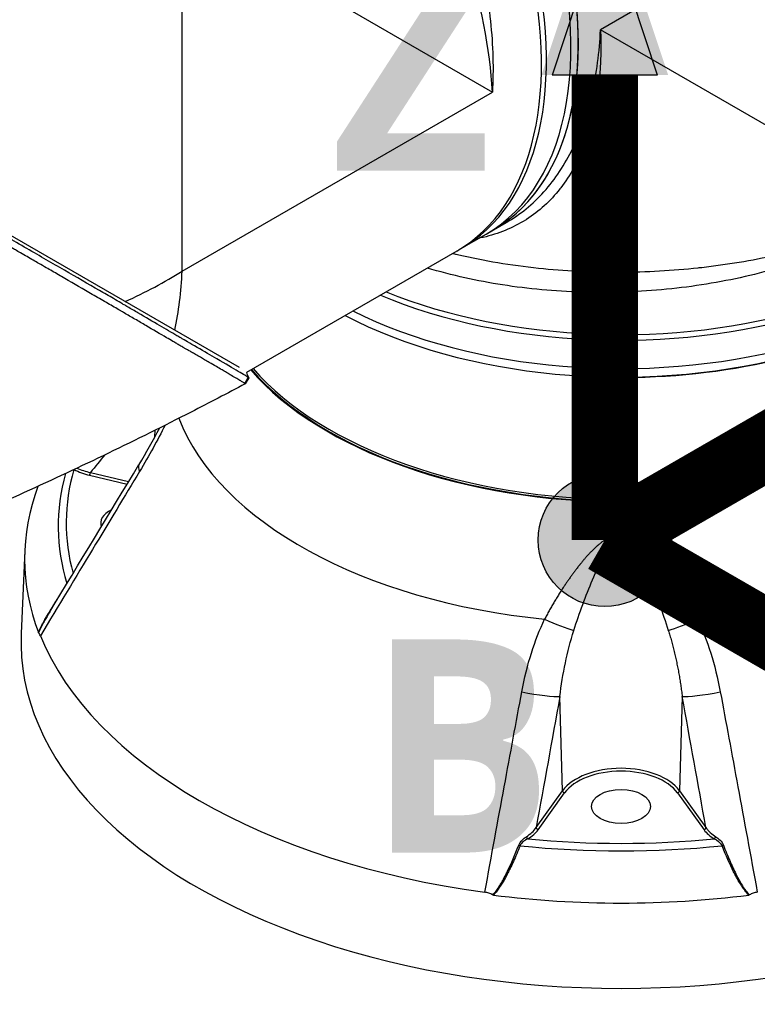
# Model space of a CAD drawing. Header units: millimetres. Extents: x 0 to 4378, y 0 to 2376.
# Tile 288 of 340: x 2622 to 2728, y 1032 to 1174. Entities that reach past the tile are written whole.
import ezdxf

# ---------------------------------------------------------------- set-up
doc = ezdxf.new("R2010")
doc.units = ezdxf.units.MM
doc.header["$LTSCALE"] = 0.2
for name, color, linetype in [('01_Object Line', 4, 'Continuous'), ('07_Special Line2', 76, 'Continuous'), ('12_Before Rev.Num.', 5, 'Continuous')]:
    doc.layers.add(name, color=color, linetype=linetype)
doc.layers.add('14_Mark', color=7, linetype='Continuous', true_color=0xe03c31)
doc.styles.add('Rainbow-5.0 Style', font='malgunsl.ttf')

# ---------------------------------------------------------------- blocks, each defined once
blk = doc.blocks.new('A$C990c551b_1')
for p, q in [((41.71930008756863, 163.9650476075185), (-2.96984848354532, 138.1637556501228)), ((-63.21534623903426, 103.3810013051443), (-63.21534623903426, 154.9835852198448)), ((-63.21534624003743, 154.9835852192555), (-18.52619766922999, 129.1822932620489)), ((41.71930008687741, 112.3624636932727), (-2.969848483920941, 138.1637556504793)), ((-18.44102196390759, 132.7609012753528), (-18.43939437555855, 132.7619457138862)), ((-63.21534624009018, 103.3810013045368), (-18.52619766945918, 129.1822932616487)), ((-54.97415183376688, 89.48891395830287), (-105.0845371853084, 118.4201584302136)), ((-19.43178926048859, 108.7054162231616), (-18.37112908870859, 109.3177886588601)), ((-18.37112908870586, 109.3177886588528), (-16.52838414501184, 110.3816979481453)), ((-16.52831330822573, 110.3817388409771), (-16.52827844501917, 110.3817589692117)), ((-22.96732316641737, 106.6641747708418), (-19.43178926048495, 108.705416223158)), ((-23.6744299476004, 106.2559264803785), (-53.96338335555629, 88.76859107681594)), ((-63.26779818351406, 102.3707042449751), (-63.26776356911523, 102.3707251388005)), ((-63.56294873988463, 99.13495089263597), (-63.56296629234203, 99.1372829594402)), ((-54.19691846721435, 87.18780060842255), (-53.6970342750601, 88.05362541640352)), ((-53.62372925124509, 88.0030768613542), (-54.12358011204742, 87.13730978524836)), ((1.970671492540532, 88.06281942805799), (1.967472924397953, 88.1157018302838)), ((-67.13684783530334, 79.47637642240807), (-67.12533398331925, 80.43056461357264)), ((-67.1505025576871, 78.34476774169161), (-67.15049614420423, 78.3452992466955)), ((-76.54101841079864, 73.94534375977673), (-71.14948475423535, 72.65597837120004)), ((-76.42625234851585, 74.34384642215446), (-70.92339744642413, 73.02883422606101)), ((1.448913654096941, 71.03763382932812), (1.452619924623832, 70.97635751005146)), ((0.45510363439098, 70.13576203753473), (0.4502388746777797, 70.21619183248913)), ((-85.890808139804, 63.12358029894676), (-86.40380491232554, 51.13265336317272)), ((-4.795848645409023, 57.21489369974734), (-4.796001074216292, 57.21252053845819)), ((-8.414395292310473, 28.47368417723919), (-8.814036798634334, 42.0570765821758)), ((8.814036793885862, 42.0570765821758), (8.414395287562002, 28.47368417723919)), ((-12.22551783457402, 23.16072304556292), (-8.414418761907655, 28.4744818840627)), ((8.414418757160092, 28.4744818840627), (12.22551782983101, 23.16072304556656)), ((-11.94844910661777, 22.8559258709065), (-8.1373026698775, 28.16808032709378)), ((8.137302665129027, 28.16808032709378), (11.94844910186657, 22.85592587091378)), ((-12.62222226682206, 22.12920627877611), (-12.62221488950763, 22.12920228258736))]:
    blk.add_line(p, q)
for centre, major_axis, ratio, start_param, end_param in [((-47.87112908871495, 160.4132874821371), (29.50000000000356, -51.09549882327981), 0.5773502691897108, 0, 2.500920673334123), ((-48.93178926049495, 159.8009150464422), (29.50000000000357, -51.09549882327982), 0.5773502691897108, 0, 2.437853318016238), ((-48.93178926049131, 159.800915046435), (29.50000000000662, -51.09549882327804), 0.5773502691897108, 0, 2.43785331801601), ((-47.87112908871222, 160.4132874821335), (29.50000000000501, -51.095498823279), 0.5773502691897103, 2.158933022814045e-13, 2.347719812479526), ((-52.46732316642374, 157.7596735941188), (29.50000000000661, -51.09549882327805), 0.5773502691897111, 6.271200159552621, 8.537461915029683), ((-53.17442994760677, 157.3514253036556), (29.50000000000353, -51.09549882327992), 0.5773502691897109, 0, 2.223797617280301), ((-12.46305473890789, 132.8499600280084), (-4.709524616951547, 8.157135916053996), 0.5773502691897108, 1.241654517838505, 1.242259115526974), ((-4.45788342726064, 132.8640177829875), (-1.050000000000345, 1.818653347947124), 0.5773502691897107, 4.178648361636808, 4.182618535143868), ((-4.45788342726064, 132.8640177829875), (1.050000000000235, -1.818653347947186), 0.577350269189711, 0.3608548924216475, 0.365748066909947), ((-20.5485560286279, 132.5894121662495), (1.755554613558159, -3.040709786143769), 0.5773502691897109, 0.1875274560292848, 0.187579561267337), ((-2.387423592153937e-09, 127.4676504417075), (59, 4.129509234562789e-14), 0.5773502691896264, 4.084224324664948, 6.295170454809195), ((-2.390152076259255e-09, 128.284147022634), (59.00000000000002, 4.421463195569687e-14), 0.5773502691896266, 4.101409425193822, 6.283185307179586), ((-2.374690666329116e-09, 151.962547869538), (45.52041990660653, 5.308253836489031e-14), 0.5773502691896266, 4.624837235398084, 4.624880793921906), ((-2.384695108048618e-09, 122.1604226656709), (59.09165072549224, 1.249000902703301e-15), 0.5773502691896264, 4.745744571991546, 6.338887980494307), ((-2.387423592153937e-09, 122.1604226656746), (59, 6.632194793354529e-14), 0.5773502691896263, 3.973424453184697, 6.283185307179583), ((-2.387423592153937e-09, 123.3851675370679), (59, 6.632194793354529e-14), 0.5773502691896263, 3.998893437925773, 6.283185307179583), ((-2.387423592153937e-09, 123.3851675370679), (59, 3.316097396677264e-14), 0.5773502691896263, 3.998893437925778, 6.283185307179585), ((-104.9346463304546, 127.467650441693), (58.9766781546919, 2.737738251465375), 0.6058813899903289, 5.288242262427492, 5.469669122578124), ((-104.9346463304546, 127.467650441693), (-27.11738820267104, 52.44417063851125), 0.6058813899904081, 3.77368197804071, 3.955108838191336), ((-2.384695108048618e-09, 106.2501111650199), (59.60191148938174, -3.903127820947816e-15), 0.5773502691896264, 4.737196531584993, 6.121673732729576), ((-2.384695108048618e-09, 104.6057461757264), (-59.70549839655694, -2.029626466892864e-15), 0.5773502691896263, 0.4657502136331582, 1.57841887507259), ((-2.384695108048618e-09, 104.6057461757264), (-59.56615699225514, -5.074066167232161e-16), 0.5773502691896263, 0.4649758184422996, 1.578355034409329), ((-2.384695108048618e-09, 104.7633464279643), (59.36627882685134, 3.547162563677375e-12), 0.5773502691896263, 3.608875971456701, 4.719947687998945), ((-2.383785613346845e-09, 90.34651612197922), (65.25560367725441, -6.95693502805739e-13), 0.57735026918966, 4.881854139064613, 6.11372014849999), ((-2.384695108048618e-09, 90.34651612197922), (-65.25560367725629, 4.621303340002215e-14), 0.5773502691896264, 0.2191240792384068, 1.401331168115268), ((-65.14702211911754, 72.91231069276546), (-4.274898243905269, 2.593309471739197), 0.3496061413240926, 0.0005120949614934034, 0.4861797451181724), ((-65.14702211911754, 72.91231069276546), (-4.274898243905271, 2.593309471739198), 0.3496061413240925, 6.696974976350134e-06, 0.0005120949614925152), ((-2.403794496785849e-09, 66.609409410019), (-81.07590775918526, 3.747002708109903e-15), 0.5773502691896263, 6.120234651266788, 6.460297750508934), ((-2.387423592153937e-09, 67.04690345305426), (-79.92684109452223, 1.249000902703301e-15), 0.5773502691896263, 6.115065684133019, 6.440823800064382), ((-57.50403613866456, 89.22284769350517), (23.24753579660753, 12.47741493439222), 0.4066503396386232, 3.392816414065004, 3.570126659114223), ((-57.83657003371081, 89.28530528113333), (22.67497017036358, 12.33938825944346), 0.3942743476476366, 3.416169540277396, 3.571085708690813), ((-76.54101841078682, 74.19029273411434), (0.06977634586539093, 0.2917726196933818), 0.3124597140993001, 3.794856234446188, 5.33947153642), ((-2.383785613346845e-09, 61.89871787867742), (-85.91700522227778, 1.723621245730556e-13), 0.5773502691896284, 6.070863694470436, 6.498971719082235), ((1.249103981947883, 71.0378800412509), (0.1999110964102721, -0.005962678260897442), 0.5478887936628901, 0.05214096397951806, 1.608111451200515), ((2.902592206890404, 49.59949752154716), (0.04934282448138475, 40.04344659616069), 0.04359882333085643, 0.9817090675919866, 1.007712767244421), ((0.4502388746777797, 70.3794911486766), (0.000872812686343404, -0.1999980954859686), 0.006171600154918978, 4.131802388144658, 5.667692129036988), ((-70.71067812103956, 67.04690345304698), (-4.250000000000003, 1.561251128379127e-16), 0.5773502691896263, 5.396604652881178, 6.496745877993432), ((-10.28190004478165, 53.55830315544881), (-4.563237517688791, 2.043737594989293), 0.1232512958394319, 1.466897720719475, 2.490387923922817), ((10.28190004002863, 53.55830315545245), (-4.563237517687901, -2.043737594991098), 0.1232512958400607, 0.6512047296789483, 1.674694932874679), ((-2.384695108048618e-09, 49.90047525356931), (-86.43015846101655, 3.122502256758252e-16), 0.5773502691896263, 6.258490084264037, 9.449473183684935), ((-2.383785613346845e-09, 62.14187100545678), (-85.90660579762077, 2.622901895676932e-14), 0.5773502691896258, 0.230466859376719, 1.340329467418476), ((-13.43185209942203, 43.0545433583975), (4.920273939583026, -0.8893331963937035), 0.0973810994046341, 4.552964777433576, 5.947909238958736), ((13.43185208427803, 43.05454335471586), (-4.920273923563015, -0.8893331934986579), 0.09738109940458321, 0.3352760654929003, 1.730220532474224), ((-2.384695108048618e-09, 53.98295815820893), (29.76099240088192, -1.249000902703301e-15), 0.5773502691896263, 4.384012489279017, 4.38401703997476), ((-2.384695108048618e-09, 53.98295815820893), (29.76099240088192, -6.869504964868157e-15), 0.5773502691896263, 5.040760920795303, 5.040765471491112), ((-2.373781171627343e-09, 26.46061136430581), (9.107650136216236, -2.498001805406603e-15), 0.5773502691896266, 0.3926990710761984, 2.748893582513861), ((-2.374690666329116e-09, 26.22207440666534), (-8.807752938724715, 6.245004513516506e-16), 0.5773502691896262, 3.534291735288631, 5.890486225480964), ((-8.1373026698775, 28.41302930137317), (0.2437559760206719, -0.1748800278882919), 0.7543444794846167, 3.660559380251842, 5.208447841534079), ((8.137302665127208, 28.41302930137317), (-0.2437559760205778, -0.1748800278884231), 0.7543444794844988, 1.074737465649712, 2.622625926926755), ((-37.78234540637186, 34.07969892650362), (25.94122224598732, -10.19850776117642), 0.3543858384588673, 6.023251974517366, 6.200976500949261), ((-38.41007799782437, 33.84711518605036), (26.88857348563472, -10.1991582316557), 0.3423002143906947, 6.012411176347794, 6.192450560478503), ((-11.94844910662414, 23.10087484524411), (-0.2437559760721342, 0.1748800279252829), 0.7543444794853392, 0.5222398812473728, 2.066855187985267), ((11.94844910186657, 23.10087484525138), (-0.2437559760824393, -0.1748800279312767), 0.7543444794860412, 1.074737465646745, 2.619352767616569), ((38.4101846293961, 33.84712774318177), (26.88868148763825, 10.19918060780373), 0.3422989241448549, 3.232327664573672, 3.412366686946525), ((-13.43502180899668, 21.80265260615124), (0.150844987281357, -0.2593099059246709), 0.5795213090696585, 4.172419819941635, 5.495887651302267), ((-2.385604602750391e-09, 67.04690345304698), (-79.92684109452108, -6.245004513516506e-15), 0.5773502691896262, 1.401903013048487, 1.739689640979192), ((13.43502364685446, 21.80265932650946), (-0.1508484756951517, -0.2593159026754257), 0.5795213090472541, 0.7872890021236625, 2.110740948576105), ((-14.5849401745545, 20.58641709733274), (-0.2784450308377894, 0.1116618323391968), 0.03256216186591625, 0.994857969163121, 1.732440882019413), ((-2.385604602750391e-09, 66.60940941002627), (-81.07590775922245, 3.747002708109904e-15), 0.5773502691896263, 1.390436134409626, 1.751156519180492), ((14.5849401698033, 20.58641709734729), (0.2784450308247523, 0.1116618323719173), 0.03256216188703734, 4.550744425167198, 5.28832733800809), ((-2.384695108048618e-09, 61.89871787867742), (-85.91700522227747, 6.994405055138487e-14), 0.5773502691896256, 1.355009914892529, 1.786582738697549)]:
    blk.add_ellipse(centre, major_axis=major_axis, ratio=ratio, start_param=start_param, end_param=end_param)
blk.add_ellipse((-2.373781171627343e-09, 26.22207440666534), major_axis=(-4.250000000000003, 4.683753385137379e-16), ratio=0.5773502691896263)
for points, knots in [([(-45.94853385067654, 193.7613662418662), (-44.6303566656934, 192.5163309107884), (-43.33386547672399, 191.2033034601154), (-42.07437133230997, 189.8359469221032), (-39.59763958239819, 187.1471092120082), (-37.25866761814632, 184.2538586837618), (-35.06014927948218, 181.155102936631), (-32.86151145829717, 178.0561787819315), (-30.80158904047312, 174.7382446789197), (-28.97675448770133, 171.3536924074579), (-27.15176730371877, 167.9688570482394), (-25.53444093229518, 164.4844941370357), (-24.13459063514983, 160.8957709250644), (-22.73459281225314, 157.3066695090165), (-21.5836748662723, 153.6909472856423), (-20.69468579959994, 150.108995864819), (-19.80534384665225, 146.5256225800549), (-19.17475277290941, 142.9352784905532), (-18.81014170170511, 139.4124531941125), (-18.44571299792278, 135.8913899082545), (-18.3510817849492, 132.4174191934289), (-18.52619766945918, 129.1822932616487)], [0.59319775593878, 0.59319775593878, 0.59319775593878, 0.59319775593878, 0.6249764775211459, 0.6249764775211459, 0.6249764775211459, 0.6874677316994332, 0.6874677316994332, 0.6874677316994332, 0.7499623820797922, 0.7499623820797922, 0.7499623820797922, 0.8124622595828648, 0.8124622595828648, 0.8124622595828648, 0.8749687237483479, 0.8749687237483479, 0.8749687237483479, 0.9375, 0.9375, 0.9375, 1, 1, 1, 1]), ([(-18.52619766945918, 129.1822932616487), (-18.87690677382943, 135.3754162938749), (-20.18755745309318, 142.1819175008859), (-22.35983658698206, 149.0767391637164), (-22.38678744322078, 149.1622812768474), (-22.41387768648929, 149.2478645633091), (-22.44110729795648, 149.333488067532), (-23.51625301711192, 152.714283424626), (-24.80786295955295, 156.1553303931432), (-26.3135686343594, 159.598886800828), (-27.86687540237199, 163.1513071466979), (-29.61432285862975, 166.6323593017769), (-31.55618072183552, 170.031786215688), (-31.6221782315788, 170.1473218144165), (-31.68843418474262, 170.2628054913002), (-31.75494464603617, 170.3782305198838), (-33.65610960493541, 173.6775914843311), (-35.77088844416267, 176.9384997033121), (-38.00507556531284, 179.9976210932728), (-38.07447558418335, 180.0926458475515), (-38.14399393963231, 180.1874906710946), (-38.21363025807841, 180.2821549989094), (-40.47710996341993, 183.3591526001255), (-42.86564463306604, 186.2468756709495), (-45.38271808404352, 188.9429952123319), (-45.43604126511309, 189.0001114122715), (-45.4894254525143, 189.0571402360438), (-45.54286961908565, 189.114080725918), (-45.67311784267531, 189.2528498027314), (-45.80371505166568, 189.3910867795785), (-45.9346451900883, 189.5287768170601)], [0, 0, 0, 0, 0.1234681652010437, 0.1234681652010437, 0.1234681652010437, 0.125, 0.125, 0.125, 0.1854836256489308, 0.1854836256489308, 0.1854836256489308, 0.2478793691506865, 0.2478793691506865, 0.2478793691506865, 0.25, 0.25, 0.25, 0.3106170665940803, 0.3106170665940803, 0.3106170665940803, 0.3125, 0.3125, 0.3125, 0.3737034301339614, 0.3737034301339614, 0.3737034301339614, 0.375, 0.375, 0.375, 0.3781598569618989, 0.3781598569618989, 0.3781598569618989, 0.3781598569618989]), ([(-53.69703427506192, 88.05362541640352), (-53.69981337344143, 88.0553850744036), (-53.7252851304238, 88.07154647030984), (-53.81119535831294, 88.12439428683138), (-53.84834943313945, 88.14707689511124), (-53.97419621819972, 88.22341804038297), (-54.07724882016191, 88.28534301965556), (-54.44177870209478, 88.50301635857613), (-54.75857618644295, 88.69063196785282), (-55.91065880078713, 89.36952195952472), (-56.95093493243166, 89.97871968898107), (-59.06970145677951, 91.21454792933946), (-60.02207113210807, 91.76897396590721), (-62.09618805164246, 92.97432609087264), (-62.95369380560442, 93.47086212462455), (-63.29032343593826, 93.66753810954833), (-63.34977052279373, 93.70233301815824), (-63.59352938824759, 93.84509622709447), (-63.77850366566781, 93.95336291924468), (-64.73240339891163, 94.51160347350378), (-65.56431333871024, 94.99826751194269), (-67.42928691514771, 96.08882955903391), (-68.47285550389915, 96.69882270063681), (-70.07010548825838, 97.63225018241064), (-70.56709589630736, 97.92259172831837), (-71.2427281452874, 98.31738615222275), (-71.40185771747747, 98.4105813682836), (-71.72782041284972, 98.60064359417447), (-71.892009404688, 98.69583800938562), (-72.39291434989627, 98.98633577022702), (-72.7490399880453, 99.19293058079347), (-73.77490321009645, 99.78784788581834), (-74.44924517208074, 100.1788002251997), (-76.76285315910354, 101.5198131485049), (-78.44676920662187, 102.4952860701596), (-81.04058628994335, 103.9968848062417), (-81.91271280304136, 104.5016407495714), (-83.24527820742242, 105.2726647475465), (-83.69576466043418, 105.5332429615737), (-85.11621601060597, 106.3547081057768), (-86.08302856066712, 106.9141312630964), (-88.01140078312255, 108.0281563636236), (-88.95590398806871, 108.5744934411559), (-90.86320338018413, 109.676332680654), (-91.8137223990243, 110.2253200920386), (-93.71100776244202, 111.3208752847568), (-94.65383282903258, 111.865168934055), (-99.27633335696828, 114.5330496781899), (-103.1053794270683, 116.7409780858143), (-108.7081382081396, 119.9693021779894), (-110.3949775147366, 120.9410178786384), (-115.0779476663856, 123.6380583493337), (-118.1076606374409, 125.3823805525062), (-125.7321050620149, 129.7715484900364), (-130.3068384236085, 132.4048565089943), (-135.8299880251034, 135.5862621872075), (-136.9199777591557, 136.2142468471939), (-138.7994208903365, 137.2973047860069), (-139.59516828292, 137.7559605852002), (-140.9682145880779, 138.5474950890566), (-141.5496788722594, 138.8827722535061), (-142.9858619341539, 139.7109801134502), (-143.8313242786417, 140.1986669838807), (-145.4849578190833, 141.1528076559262), (-146.2923187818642, 141.6187865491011), (-147.0790908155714, 142.0730147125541)], [9.890624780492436e-07, 9.890624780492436e-07, 9.890624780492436e-07, 9.890624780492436e-07, 0.02099923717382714, 0.02099923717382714, 0.03362041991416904, 0.03362041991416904, 0.05885341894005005, 0.05885341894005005, 0.1092900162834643, 0.1092900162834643, 0.2101393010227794, 0.2101393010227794, 0.2773865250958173, 0.2773865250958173, 0.3432593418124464, 0.3432593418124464, 0.3572551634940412, 0.3572551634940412, 0.400140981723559, 0.400140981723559, 0.5721057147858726, 0.5721057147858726, 0.7581527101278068, 0.7581527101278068, 0.839265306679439, 0.839265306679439, 0.8651235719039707, 0.8651235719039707, 0.8858205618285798, 0.8858205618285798, 0.9369757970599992, 0.9369757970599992, 1.031169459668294, 1.031169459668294, 1.255712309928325, 1.255712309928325, 1.367089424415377, 1.367089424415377, 1.423303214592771, 1.423303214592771, 1.543936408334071, 1.543936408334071, 1.662482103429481, 1.662482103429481, 1.779397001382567, 1.779397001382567, 1.892284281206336, 1.892284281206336, 2.327177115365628, 2.327177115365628, 2.5112095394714, 2.5112095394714, 2.83326965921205, 2.83326965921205, 3.31806138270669, 3.31806138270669, 3.439023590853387, 3.439023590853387, 3.52969817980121, 3.52969817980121, 3.597738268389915, 3.597738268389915, 3.699741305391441, 3.699741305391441, 3.801674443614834, 3.801674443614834, 3.801674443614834, 3.801674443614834]), ([(-2.969848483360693, 138.1637556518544), (-2.700893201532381, 131.963567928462), (-3.460251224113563, 126.2873443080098), (-5.234079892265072, 121.6365487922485), (-5.25240813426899, 121.5884940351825), (-5.270849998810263, 121.5405325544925), (-5.28940530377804, 121.4926650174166), (-6.172720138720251, 119.2139578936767), (-7.31384526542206, 117.1475940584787), (-8.693700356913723, 115.3625020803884), (-8.73098043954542, 115.3142735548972), (-8.76841840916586, 115.2662656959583), (-8.806014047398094, 115.2184785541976), (-10.19642465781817, 113.4511525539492), (-11.80315347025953, 111.9856530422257), (-13.61555796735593, 110.8234332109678), (-13.66602939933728, 110.7910679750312), (-13.71668062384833, 110.758936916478), (-13.76750940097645, 110.7270409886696), (-15.59947061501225, 109.5774539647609), (-17.66652407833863, 108.7316926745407), (-19.86302997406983, 108.2374479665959), (-19.9159104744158, 108.2255491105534), (-19.96887130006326, 108.2138459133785), (-20.02191224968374, 108.2023384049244), (-20.16705766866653, 108.1708483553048), (-20.31280744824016, 108.1408211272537), (-20.45916033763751, 108.1122577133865)], [0, 0, 0, 0, 0.1237216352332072, 0.1237216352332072, 0.1237216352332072, 0.125, 0.125, 0.125, 0.1858558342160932, 0.1858558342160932, 0.1858558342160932, 0.1875, 0.1875, 0.1875, 0.2483066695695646, 0.2483066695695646, 0.2483066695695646, 0.25, 0.25, 0.25, 0.3110306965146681, 0.3110306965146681, 0.3110306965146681, 0.3125, 0.3125, 0.3125, 0.3165207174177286, 0.3165207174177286, 0.3165207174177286, 0.3165207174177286]), ([(-16.52827844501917, 110.3817589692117), (-14.53275566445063, 111.5338742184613), (-12.72477359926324, 113.0075254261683), (-11.10582028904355, 114.8118289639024), (-9.485779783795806, 116.6173441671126), (-8.084352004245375, 118.7312771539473), (-6.929245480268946, 121.0917786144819), (-5.773934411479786, 123.4526980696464), (-4.850845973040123, 126.0959250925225), (-4.181366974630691, 128.9713771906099), (-3.512036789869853, 131.8461901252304), (-3.101034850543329, 134.9545697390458), (-2.969848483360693, 138.1637556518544)], [0.7500223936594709, 0.7500223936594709, 0.7500223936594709, 0.7500223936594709, 0.8124832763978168, 0.8124832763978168, 0.8124832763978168, 0.8749861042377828, 0.8749861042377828, 0.8749861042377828, 0.9375, 0.9375, 0.9375, 1, 1, 1, 1]), ([(-54.19691846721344, 87.18780060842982), (-54.19833317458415, 87.1886955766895), (-54.21428023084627, 87.19873191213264), (-54.22764745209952, 87.20708030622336), (-54.23620116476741, 87.21239251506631), (-54.2633559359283, 87.22921191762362), (-54.28343655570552, 87.24157227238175), (-54.34953506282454, 87.2820456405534), (-54.40144116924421, 87.31356796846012), (-54.57975165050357, 87.42112161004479), (-54.72898721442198, 87.51031059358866), (-55.26283612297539, 87.82750199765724), (-55.73395827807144, 88.10530788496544), (-56.47272254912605, 88.5389980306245), (-56.64529542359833, 88.64022641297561), (-57.03273026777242, 88.86721458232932), (-57.2500714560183, 88.9943667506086), (-57.73574124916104, 89.27835807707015), (-58.00699688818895, 89.43694452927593), (-58.61532098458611, 89.7920191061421), (-58.95625977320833, 89.9906544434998), (-59.52893944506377, 90.32454860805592), (-59.75072301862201, 90.45409082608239), (-60.1784607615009, 90.70305796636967), (-60.38431360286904, 90.82233162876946), (-60.82532103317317, 91.07869142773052), (-61.06100374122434, 91.21619558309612), (-61.39699742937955, 91.41224548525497), (-61.49352939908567, 91.46852823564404), (-61.68140838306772, 91.57732886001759), (-61.77006754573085, 91.62834383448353), (-62.01149621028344, 91.76765630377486), (-62.15502611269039, 91.85176846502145), (-62.41485301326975, 92.00300118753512), (-62.52591742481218, 92.06717630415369), (-62.75199819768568, 92.1983659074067), (-62.86865529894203, 92.26623085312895), (-63.04190500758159, 92.36674959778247), (-63.093884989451, 92.39690160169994), (-63.22820951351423, 92.47489281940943), (-63.31770871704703, 92.52682575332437), (-63.43065428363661, 92.5924383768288), (-63.46062094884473, 92.6097727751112), (-63.51257537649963, 92.63983703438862), (-63.53641927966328, 92.65367088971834), (-63.58280482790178, 92.68059532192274), (-63.60004853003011, 92.69058211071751), (-63.63876012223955, 92.71301576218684), (-63.66383286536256, 92.72764062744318), (-63.7316341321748, 92.76723354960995), (-63.77205109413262, 92.79081154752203), (-63.87097703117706, 92.84867152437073), (-63.93003149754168, 92.88332978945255), (-64.08010369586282, 92.97120480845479), (-64.17183820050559, 93.0249028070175), (-64.35778264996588, 93.13373495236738), (-64.45198993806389, 93.18886325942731), (-64.83873876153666, 93.41518407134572), (-65.14003736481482, 93.59148753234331), (-66.37516059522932, 94.31406602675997), (-67.38429344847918, 94.90417452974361), (-68.9705833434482, 95.83144728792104), (-69.4838944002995, 96.13145110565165), (-70.51916312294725, 96.73644936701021), (-71.03859112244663, 97.03992844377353), (-71.72057872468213, 97.43842031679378), (-71.86781390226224, 97.52454846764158), (-72.052859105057, 97.63261564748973), (-72.09558442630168, 97.65752507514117), (-72.21150306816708, 97.72503065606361), (-72.2887583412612, 97.76995054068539), (-72.9312234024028, 98.14255720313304), (-73.52209285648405, 98.48528063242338), (-74.80488166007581, 99.22908376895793), (-75.48385236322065, 99.6226766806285), (-77.46256474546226, 100.7694241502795), (-78.78639537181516, 101.5363081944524), (-80.7344958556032, 102.6642233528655), (-81.33353377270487, 103.010991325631), (-82.22222425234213, 103.5253194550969), (-82.50700759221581, 103.6901102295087), (-83.14281209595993, 104.0580635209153), (-83.49445938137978, 104.2615283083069), (-84.11664107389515, 104.6214533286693), (-84.38718901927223, 104.7779357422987), (-84.95673050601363, 105.1072837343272), (-85.25648318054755, 105.2806290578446), (-85.87206980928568, 105.6368554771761), (-86.18940253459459, 105.8204221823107), (-86.74869210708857, 106.1437776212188), (-86.99466334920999, 106.2858464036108), (-87.40845947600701, 106.5249583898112), (-87.5756214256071, 106.6216210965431), (-87.97272753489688, 106.851092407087), (-88.20183063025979, 106.9833327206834), (-88.66924571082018, 107.2535509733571), (-88.90701818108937, 107.3910433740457), (-89.56826712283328, 107.7732701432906), (-89.99338844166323, 108.0189565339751), (-90.85287245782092, 108.5155123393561), (-91.28760166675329, 108.7665590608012), (-92.13310608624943, 109.2549011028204), (-92.54311945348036, 109.4917047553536), (-93.73123697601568, 110.1779382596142), (-94.51357824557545, 110.629530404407), (-95.99509201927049, 111.4846914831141), (-96.69230616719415, 111.887084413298), (-98.01017814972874, 112.6475398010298), (-98.62956412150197, 113.0048640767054), (-99.79803613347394, 113.6789119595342), (-100.3464790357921, 113.9952982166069), (-101.8627070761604, 114.8696489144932), (-102.8364969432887, 115.4311484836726), (-104.5554738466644, 116.4220971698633), (-105.2971765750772, 116.8496081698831), (-107.1614448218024, 117.9240026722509), (-108.2906207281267, 118.5746401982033), (-109.9964822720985, 119.5573539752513), (-110.567465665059, 119.8862699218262), (-111.426892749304, 120.3813007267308), (-111.7138913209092, 120.5466094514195), (-112.1450562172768, 120.7949352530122), (-112.288891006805, 120.8777794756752), (-112.57747045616, 121.0439808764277), (-112.7215439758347, 121.1269528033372), (-112.8650377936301, 121.2095981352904)], [-8.505803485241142, -8.505803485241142, -8.505803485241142, -8.505803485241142, -8.494785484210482, -8.494785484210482, -8.478062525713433, -8.478062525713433, -8.444627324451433, -8.444627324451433, -8.3777519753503, -8.3777519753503, -8.243882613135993, -8.243882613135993, -7.976301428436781, -7.976301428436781, -7.899894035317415, -7.899894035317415, -7.812616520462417, -7.812616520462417, -7.713811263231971, -7.713811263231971, -7.601205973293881, -7.601205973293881, -7.533203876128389, -7.533203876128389, -7.472897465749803, -7.472897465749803, -7.406802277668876, -7.406802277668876, -7.380659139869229, -7.380659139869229, -7.356700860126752, -7.356700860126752, -7.315971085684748, -7.315971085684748, -7.284980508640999, -7.284980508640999, -7.25328617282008, -7.25328617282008, -7.239037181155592, -7.239037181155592, -7.215436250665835, -7.215436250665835, -7.206289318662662, -7.206289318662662, -7.198131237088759, -7.198131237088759, -7.189481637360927, -7.189481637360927, -7.169746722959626, -7.169746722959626, -7.137336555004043, -7.137336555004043, -7.092372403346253, -7.092372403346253, -7.023785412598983, -7.023785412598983, -6.95493674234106, -6.95493674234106, -6.744241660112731, -6.744241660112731, -6.117798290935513, -6.117798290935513, -5.832067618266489, -5.832067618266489, -5.558694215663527, -5.558694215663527, -5.484409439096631, -5.484409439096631, -5.462185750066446, -5.462185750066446, -5.424225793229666, -5.424225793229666, -5.133134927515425, -5.133134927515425, -4.815364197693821, -4.815364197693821, -4.219580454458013, -4.219580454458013, -3.958906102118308, -3.958906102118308, -3.836726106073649, -3.836726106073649, -3.687479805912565, -3.687479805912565, -3.574079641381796, -3.574079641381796, -3.448903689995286, -3.448903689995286, -3.319243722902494, -3.319243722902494, -3.216967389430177, -3.216967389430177, -3.148247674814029, -3.148247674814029, -3.053870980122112, -3.053870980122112, -2.956864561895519, -2.956864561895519, -2.784948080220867, -2.784948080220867, -2.611143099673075, -2.611143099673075, -2.449015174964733, -2.449015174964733, -2.143447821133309, -2.143447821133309, -1.875779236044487, -1.875779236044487, -1.641340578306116, -1.641340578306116, -1.436278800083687, -1.436278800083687, -1.077298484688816, -1.077298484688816, -0.8079859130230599, -0.8079859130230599, -0.4041053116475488, -0.4041053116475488, -0.2021492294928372, -0.2021492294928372, -0.1011953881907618, -0.1011953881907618, -0.05071746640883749, -0.05071746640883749, -4.884723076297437e-10, -4.884723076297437e-10, -4.884723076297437e-10, -4.884723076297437e-10]), ([(41.71930008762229, 112.362463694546), (38.99573942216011, 110.587107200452), (36.01279580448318, 108.9646436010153), (32.79886064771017, 107.5235373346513), (29.6071513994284, 106.0923970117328), (26.14654486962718, 104.827642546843), (22.59683805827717, 103.8015531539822), (19.03477180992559, 102.7718911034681), (15.36386825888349, 101.9667512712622), (11.58442441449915, 101.3833174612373), (7.804980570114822, 100.7998836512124), (3.902240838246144, 100.4451592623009), (0.05819792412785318, 100.3297449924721), (-3.787774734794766, 100.2142727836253), (-7.616840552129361, 100.3310185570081), (-11.42837630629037, 100.6828742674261), (-15.23608712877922, 101.0343768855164), (-18.94795770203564, 101.6172921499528), (-22.49764367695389, 102.4099816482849), (-24.33385506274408, 102.820030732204), (-26.13917691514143, 103.2894397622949), (-27.90142520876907, 103.8154801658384)], [0, 0, 0, 0, 0.06271685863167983, 0.06271685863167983, 0.06271685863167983, 0.125, 0.125, 0.125, 0.1875, 0.1875, 0.1875, 0.25, 0.25, 0.25, 0.312531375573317, 0.312531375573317, 0.312531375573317, 0.375, 0.375, 0.375, 0.4073142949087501, 0.4073142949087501, 0.4073142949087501, 0.4073142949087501]), ([(-24.24656182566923, 105.9256058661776), (-24.07727291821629, 105.8847968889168), (-23.90772717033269, 105.8444556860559), (-23.7379349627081, 105.8045842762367), (-23.61844453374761, 105.7765249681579), (-23.49882345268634, 105.7486963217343), (-23.37907526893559, 105.7210991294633), (-19.69582743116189, 104.8722570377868), (-15.84040404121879, 104.22909368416), (-11.89410592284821, 103.8096934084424), (-8.147712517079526, 103.4115383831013), (-4.390295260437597, 103.2193055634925), (-0.6316899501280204, 103.2209569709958), (-0.4517063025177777, 103.2210360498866), (-0.2717113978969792, 103.2215597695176), (-0.09170659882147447, 103.222526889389), (3.651992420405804, 103.2426408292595), (7.440971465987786, 103.4601713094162), (11.10737674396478, 103.8568158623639), (11.27601774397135, 103.8750600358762), (11.44440197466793, 103.8936843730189), (11.61251265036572, 103.9126869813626), (15.27501151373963, 104.3266822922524), (18.82487791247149, 104.9152222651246), (22.26325079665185, 105.6669970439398), (22.39323129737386, 105.6954163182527), (22.52309626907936, 105.7240788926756), (22.65284387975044, 105.7529842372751), (26.1788673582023, 106.5385164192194), (29.61944066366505, 107.5100452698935), (32.80578453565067, 108.6155455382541), (35.99005966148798, 109.7203280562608), (38.96712596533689, 110.9747193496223), (41.71930008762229, 112.362463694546)], [0.6220861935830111, 0.6220861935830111, 0.6220861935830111, 0.6220861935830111, 0.625, 0.625, 0.625, 0.6270505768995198, 0.6270505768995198, 0.6270505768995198, 0.6901227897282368, 0.6901227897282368, 0.6901227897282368, 0.75, 0.75, 0.75, 0.7528672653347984, 0.7528672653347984, 0.7528672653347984, 0.8125, 0.8125, 0.8125, 0.8152428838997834, 0.8152428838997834, 0.8152428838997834, 0.875, 0.875, 0.875, 0.8772589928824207, 0.8772589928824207, 0.8772589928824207, 0.9386494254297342, 0.9386494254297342, 0.9386494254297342, 1, 1, 1, 1]), ([(-53.62372530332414, 88.00307661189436), (-53.62327009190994, 88.00385954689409), (-53.62724995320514, 88.00718953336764), (-53.64150482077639, 88.01737663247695), (-53.64959852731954, 88.02289574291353), (-53.67675610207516, 88.04081281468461), (-53.69513573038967, 88.05242332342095), (-53.69703427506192, 88.05362541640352)], [5.193379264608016, 5.193379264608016, 5.193379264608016, 5.193379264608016, 5.349223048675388, 5.349223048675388, 5.459525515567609, 5.459525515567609, 5.641477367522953, 5.641477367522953, 5.641477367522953, 5.641477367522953]), ([(1.244910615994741, 71.14755529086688), (1.248224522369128, 71.25904597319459), (1.264793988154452, 71.81650019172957), (1.281363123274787, 72.37395844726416), (1.347638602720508, 74.6038044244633), (1.400655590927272, 76.38772265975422), (1.552126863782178, 81.48488538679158), (1.65057273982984, 84.79823253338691), (1.749006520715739, 88.11172726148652)], [0, 0, 0, 0, 0.0166316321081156, 0.0831581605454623, 0.0831581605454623, 0.349264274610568, 0.349264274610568, 0.8434812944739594, 0.8434812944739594, 0.8434812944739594, 0.8434812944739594]), ([(-54.12369200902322, 87.13720696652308), (-56.71009135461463, 85.75753920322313), (-59.3181417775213, 84.39471389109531), (-69.80763778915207, 79.02217063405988), (-77.81155427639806, 75.16455026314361), (-94.11777548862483, 67.72760672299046), (-102.4982193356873, 64.1192432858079), (-110.7772333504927, 60.71983781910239)], [0, 0, 0, 0, 0.9979699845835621, 0.9979699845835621, 3.992554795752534, 3.992554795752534, 6.993833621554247, 6.993833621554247, 6.993833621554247, 6.993833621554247]), ([(-54.1236917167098, 87.13720010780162), (-54.12273129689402, 87.13771506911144), (-54.12645722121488, 87.14088764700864), (-54.14061967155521, 87.15104924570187), (-54.14874334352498, 87.15659902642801), (-54.16429469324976, 87.16686636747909), (-54.17003816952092, 87.17061522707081), (-54.18051454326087, 87.17736494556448), (-54.19543448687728, 87.18686178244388), (-54.19691846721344, 87.18780060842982)], [-0.1100956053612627, -0.1100956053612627, -0.1100956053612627, -0.1100956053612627, -0.06198407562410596, -0.06198407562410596, -0.02813302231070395, -0.02813302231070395, -0.01120758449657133, -0.01120758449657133, -6.486058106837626e-07, -6.486058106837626e-07, -6.486058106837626e-07, -6.486058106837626e-07]), ([(1.448913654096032, 71.03763382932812), (1.436294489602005, 70.62059606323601), (1.041857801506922, 70.31289405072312), (0.6675153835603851, 70.23836642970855), (0.5940280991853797, 70.22373588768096), (0.5209088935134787, 70.2167233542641), (0.4502388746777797, 70.21619183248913)], [0, 0, 0, 0, 0.8359035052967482, 0.8359035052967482, 0.8359035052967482, 1, 1, 1, 1]), ([(1.452619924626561, 70.97635751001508), (1.449499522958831, 70.86783632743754), (1.421803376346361, 70.76011094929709), (1.318644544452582, 70.555248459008), (1.242779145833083, 70.46056023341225), (1.061862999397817, 70.30909716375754), (0.9617921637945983, 70.2507738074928), (0.7640743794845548, 70.17549705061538), (0.6708355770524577, 70.15309283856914), (0.535430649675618, 70.13822024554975), (0.495264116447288, 70.13593951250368), (0.45510363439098, 70.13576203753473)], [0.03964738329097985, 0.03964738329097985, 0.03964738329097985, 0.03964738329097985, 0.0781729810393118, 0.0781729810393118, 0.1178623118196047, 0.1178623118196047, 0.1537190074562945, 0.1537190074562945, 0.1825701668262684, 0.1825701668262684, 0.1946468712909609, 0.1946468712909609, 0.1946468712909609, 0.1946468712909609]), ([(-6.805194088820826, 51.59189692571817), (-5.999909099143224, 54.11714968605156), (-5.106655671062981, 56.56019804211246), (-3.589426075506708, 60.06376927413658), (-3.057870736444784, 61.20830712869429), (-2.123481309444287, 62.81615054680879), (-1.786871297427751, 63.34011312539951), (-1.005499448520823, 64.22819402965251), (-0.5346398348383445, 64.60779806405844), (0.5067294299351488, 64.6207877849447), (0.9828062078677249, 64.24755907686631), (1.762553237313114, 63.37380385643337), (2.094602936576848, 62.86189425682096), (3.036996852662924, 61.25164909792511), (3.571898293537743, 60.10210009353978), (5.098285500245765, 56.58372445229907), (5.997618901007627, 54.12433138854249), (6.805194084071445, 51.59189692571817)], [0, 0, 0, 0, 0.250000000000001, 0.250000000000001, 0.375000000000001, 0.375000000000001, 0.437500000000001, 0.437500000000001, 0.500000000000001, 0.500000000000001, 0.562500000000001, 0.562500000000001, 0.625, 0.625, 0.750000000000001, 0.750000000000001, 1, 1, 1, 1]), ([(-83.92444601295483, 51.27768175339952), (-83.82074604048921, 51.52741195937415), (-83.70425032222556, 51.78515071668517), (-83.57510552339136, 52.05086823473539), (-83.51053304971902, 52.18372714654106), (-83.44280179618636, 52.31858312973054), (-83.37190412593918, 52.45541898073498), (-83.3010064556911, 52.59225483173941), (-83.20767677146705, 52.76600037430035), (-83.14962319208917, 52.87180841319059), (-83.12221136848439, 52.92176900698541), (-83.0936888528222, 52.97321924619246), (-83.0640911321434, 53.02615924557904), (-82.96832297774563, 53.19745507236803), (-82.86072559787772, 53.38436123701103), (-82.74169321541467, 53.58682483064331), (-82.58587316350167, 53.85186100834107), (-82.39072572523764, 54.17528316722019), (-82.21458287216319, 54.46170076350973), (-82.14728199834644, 54.57113554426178), (-82.07892831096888, 54.68151193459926), (-82.00958831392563, 54.79279688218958), (-81.74600554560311, 55.21582537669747), (-81.4673990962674, 55.65297590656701), (-81.17380780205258, 56.10396701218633)], [1.437451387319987e-07, 1.437451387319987e-07, 1.437451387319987e-07, 1.437451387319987e-07, 0.125000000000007, 0.125000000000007, 0.125000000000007, 0.187500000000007, 0.187500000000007, 0.187500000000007, 0.250000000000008, 0.250000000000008, 0.250000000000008, 0.2795113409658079, 0.2795113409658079, 0.2795113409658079, 0.375000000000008, 0.375000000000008, 0.375000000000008, 0.500000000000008, 0.500000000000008, 0.500000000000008, 0.5477601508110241, 0.5477601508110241, 0.5477601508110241, 0.7293112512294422, 0.7293112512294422, 0.7293112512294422, 0.7293112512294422]), ([(-82.29177864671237, 54.25792410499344), (-82.5763058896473, 53.78800069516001), (-82.79786541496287, 53.40935288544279), (-83.02265159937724, 53.007615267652), (-83.0744381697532, 52.91506236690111), (-83.12646861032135, 52.82123708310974), (-83.17923810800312, 52.72464555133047), (-83.4688113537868, 52.19459837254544), (-83.71253555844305, 51.70007214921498), (-83.90362124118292, 51.2408900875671)], [0.506694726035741, 0.506694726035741, 0.506694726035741, 0.506694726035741, 0.7044425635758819, 0.7044425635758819, 0.7044425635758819, 0.749999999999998, 0.749999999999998, 0.749999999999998, 0.999996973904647, 0.999996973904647, 0.999996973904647, 0.999996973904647]), ([(-83.90362817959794, 51.24087341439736), (-83.90682338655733, 51.2431155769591), (-83.91014005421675, 51.24745555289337), (-83.91714397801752, 51.25983192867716), (-83.92083103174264, 51.26817247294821), (-83.92444483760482, 51.27768275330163)], [-0.00968373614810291, -0.00968373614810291, -0.00968373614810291, -0.00968373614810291, -0.005063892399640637, -0.005063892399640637, -9.827163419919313e-07, -9.827163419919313e-07, -9.827163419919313e-07, -9.827163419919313e-07]), ([(-83.6352227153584, 50.81205160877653), (-83.68136074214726, 50.92557988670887), (-83.72727112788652, 51.01807322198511), (-83.81761669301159, 51.16117839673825), (-83.86142641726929, 51.21076132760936), (-83.90362817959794, 51.24087341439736)], [-0.1213984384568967, -0.1213984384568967, -0.1213984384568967, -0.1213984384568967, -0.06074723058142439, -0.06074723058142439, -2.436636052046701e-05, -2.436636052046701e-05, -2.436636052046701e-05, -2.436636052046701e-05]), ([(12.22551798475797, 23.16072282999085), (12.27477976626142, 23.08917868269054), (12.34300120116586, 22.99453249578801), (12.53660144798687, 22.76276740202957), (12.6815661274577, 22.60764227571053), (13.12836868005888, 22.19607620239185), (13.42017150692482, 21.99739751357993), (13.64147307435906, 21.86098735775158)], [0, 0, 0, 0, 0.25, 0.25, 0.5, 0.5, 0.9999999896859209, 0.9999999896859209, 0.9999999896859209, 0.9999999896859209]), ([(-14.73963687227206, 20.63962645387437), (-14.6390018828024, 20.89883905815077), (-14.44819807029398, 21.16761378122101), (-14.25580817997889, 21.36755722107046), (-14.0634182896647, 21.56750066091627), (-13.85307612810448, 21.73054261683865), (-13.64147307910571, 21.86098735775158)], [0, 0, 0, 0, 0.5, 0.5, 0.5, 1, 1, 1, 1]), ([(-13.43502365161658, 21.55771035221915), (-13.44428667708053, 21.553195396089), (-13.63842157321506, 21.45479089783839), (-13.76701867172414, 21.3729330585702), (-13.83131722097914, 21.33200413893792), (-13.88792803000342, 21.29278074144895), (-13.93681741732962, 21.25697327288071), (-13.98570680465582, 21.22116580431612), (-14.00268910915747, 21.20889888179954), (-14.06036625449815, 21.16089578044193), (-14.29107483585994, 20.96888337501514), (-14.45272415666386, 20.75774794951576), (-14.54371535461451, 20.5594974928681)], [0, 0, 0, 0, 0.250000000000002, 0.250000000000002, 0.250000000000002, 0.375000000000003, 0.375000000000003, 0.375000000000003, 0.500000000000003, 0.500000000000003, 0.500000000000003, 1, 1, 1, 1]), ([(13.64147307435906, 21.86098735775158), (13.85181082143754, 21.73132260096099), (14.03384034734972, 21.59766556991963), (14.25349450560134, 21.37003004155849), (14.47314866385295, 21.14239451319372), (14.63857255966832, 20.89994491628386), (14.73963686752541, 20.63962645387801)], [0, 0, 0, 0, 0.5, 0.5, 0.5, 1, 1, 1, 1]), ([(-18.48774016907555, 13.47299286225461), (-18.13822992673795, 13.84496657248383), (-17.79792120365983, 14.29201238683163), (-17.47126910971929, 14.81290915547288), (-17.41480096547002, 14.90295625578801), (-17.363339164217, 14.98784185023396), (-17.3140840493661, 15.07080191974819), (-17.22087577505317, 15.22779200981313), (-17.13598179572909, 15.37840217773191), (-17.04356848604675, 15.54700003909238), (-16.90232015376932, 15.80469199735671), (-16.75195112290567, 16.0923900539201), (-16.59136081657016, 16.40948943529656), (-16.51297555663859, 16.56426787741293), (-16.43536581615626, 16.72095649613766), (-16.35831870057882, 16.8794275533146), (-15.80397058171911, 18.01961472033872), (-15.27558370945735, 19.25914398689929), (-14.73963687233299, 20.63962645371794)], [2.455419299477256e-10, 2.455419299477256e-10, 2.455419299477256e-10, 2.455419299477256e-10, 0.250000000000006, 0.250000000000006, 0.250000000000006, 0.2932173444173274, 0.2932173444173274, 0.2932173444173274, 0.375000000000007, 0.375000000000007, 0.375000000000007, 0.500000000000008, 0.500000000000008, 0.500000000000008, 0.5610133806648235, 0.5610133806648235, 0.5610133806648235, 1, 1, 1, 1]), ([(-14.54371535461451, 20.55949749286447), (-14.86573415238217, 19.75483488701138), (-15.18777557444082, 18.99852778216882), (-15.50909669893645, 18.29053863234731), (-15.6697572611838, 17.93654405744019), (-15.83023786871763, 17.5946291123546), (-15.99044830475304, 17.26479100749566), (-16.06584420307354, 17.10956741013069), (-16.14118795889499, 16.95700691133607), (-16.21644819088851, 16.80714316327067), (-16.22114903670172, 16.79778249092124), (-16.2258498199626, 16.78843188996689), (-16.23055056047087, 16.77909142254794), (-16.31050984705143, 16.62021068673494), (-16.37578597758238, 16.49232430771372), (-16.47018141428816, 16.31150580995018), (-16.74021078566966, 15.79425299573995), (-16.98035003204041, 15.36865251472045), (-17.20702339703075, 15.0036493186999), (-17.2973071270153, 14.85826898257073), (-17.38501314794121, 14.72195484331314), (-17.47202410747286, 14.59335942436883), (-17.62475783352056, 14.36763087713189), (-17.74397535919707, 14.20212241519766), (-17.89372604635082, 14.01400731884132), (-18.04347655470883, 13.82589244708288), (-18.21088829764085, 13.63613612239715), (-18.39617680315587, 13.44491788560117)], [0, 0, 0, 0, 0.250000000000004, 0.250000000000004, 0.250000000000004, 0.375000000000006, 0.375000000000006, 0.375000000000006, 0.433825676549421, 0.433825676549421, 0.433825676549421, 0.437500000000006, 0.437500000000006, 0.437500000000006, 0.500000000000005, 0.500000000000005, 0.500000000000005, 0.6787886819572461, 0.6787886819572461, 0.6787886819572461, 0.750000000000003, 0.750000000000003, 0.750000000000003, 0.875000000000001, 0.875000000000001, 0.875000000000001, 0.9999998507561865, 0.9999998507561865, 0.9999998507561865, 0.9999998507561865]), ([(18.39617679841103, 13.44491788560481), (18.20380046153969, 13.64345079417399), (18.01613328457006, 13.86009871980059), (17.83329588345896, 14.09481683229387), (17.74187707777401, 14.21217602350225), (17.65166664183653, 14.33405366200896), (17.56266969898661, 14.4604399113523), (17.47367275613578, 14.58682616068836), (17.3644975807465, 14.75142333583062), (17.29938627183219, 14.85315660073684), (17.26864194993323, 14.90119311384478), (17.23731033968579, 14.95102145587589), (17.20535329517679, 15.00259922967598), (17.10195103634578, 15.16948757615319), (16.99266326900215, 15.35541788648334), (16.87724143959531, 15.55996614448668), (16.72614785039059, 15.8277311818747), (16.54770909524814, 16.16080013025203), (16.39353802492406, 16.45990321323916), (16.3346322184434, 16.57418475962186), (16.27576890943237, 16.69004028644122), (16.21690868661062, 16.80737559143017), (15.65956184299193, 17.91842238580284), (15.09993873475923, 19.16960298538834), (14.54371534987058, 20.5594974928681)], [1.437453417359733e-07, 1.437453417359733e-07, 1.437453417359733e-07, 1.437453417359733e-07, 0.125000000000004, 0.125000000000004, 0.125000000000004, 0.187500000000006, 0.187500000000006, 0.187500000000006, 0.250000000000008, 0.250000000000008, 0.250000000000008, 0.2795113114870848, 0.2795113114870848, 0.2795113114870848, 0.375000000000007, 0.375000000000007, 0.375000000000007, 0.500000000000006, 0.500000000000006, 0.500000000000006, 0.5477601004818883, 0.5477601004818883, 0.5477601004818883, 1, 1, 1, 1]), ([(14.7396368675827, 20.63962645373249), (15.04565977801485, 19.85137800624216), (15.34959049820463, 19.10815157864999), (15.65412023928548, 18.41156021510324), (15.80638510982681, 18.06326453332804), (15.95875591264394, 17.72662499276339), (16.11119054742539, 17.40175048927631), (16.18956031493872, 17.23472585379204), (16.27461126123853, 17.05673811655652), (16.3603300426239, 16.88046272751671), (16.441340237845, 16.71387025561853), (16.52304097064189, 16.54867286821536), (16.59982876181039, 16.39551594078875), (16.85830755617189, 15.87996760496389), (17.06934271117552, 15.47896715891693), (17.31313783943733, 15.07020981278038), (17.36746447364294, 14.97912345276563), (17.42333106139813, 14.88751300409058), (17.48202848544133, 14.79434399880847), (17.80413530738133, 14.28307161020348), (18.14082013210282, 13.84220925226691), (18.48774016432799, 13.47299286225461)], [0, 0, 0, 0, 0.249999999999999, 0.249999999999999, 0.249999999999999, 0.374999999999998, 0.374999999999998, 0.374999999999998, 0.4392650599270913, 0.4392650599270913, 0.4392650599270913, 0.499999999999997, 0.499999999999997, 0.499999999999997, 0.7044425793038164, 0.7044425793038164, 0.7044425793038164, 0.749999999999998, 0.749999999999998, 0.749999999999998, 0.9999999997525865, 0.9999999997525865, 0.9999999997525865, 0.9999999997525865]), ([(-18.48774016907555, 13.47299286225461), (-18.66446943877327, 13.56929269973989), (-18.84880689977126, 13.65153080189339), (-19.2312435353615, 13.7815785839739), (-19.42673082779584, 13.82835338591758), (-19.62382327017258, 13.85505290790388)], [-0.1212578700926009, -0.1212578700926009, -0.1212578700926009, -0.1212578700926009, -0.06073354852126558, -0.06073354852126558, -1.218595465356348e-08, -1.218595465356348e-08, -1.218595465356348e-08, -1.218595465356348e-08]), ([(-18.39617695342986, 13.44491965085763), (-18.4126602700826, 13.44701317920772), (-18.42921242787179, 13.45035824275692), (-18.46000011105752, 13.45980016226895), (-18.47429242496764, 13.46562625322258), (-18.48774016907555, 13.47299286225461)], [-0.009677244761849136, -0.009677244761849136, -0.009677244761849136, -0.009677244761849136, -0.004619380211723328, -0.004619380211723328, -3.186487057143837e-06, -3.186487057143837e-06, -3.186487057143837e-06, -3.186487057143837e-06]), ([(18.48774016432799, 13.47299286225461), (18.47429387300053, 13.46562705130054), (18.46000319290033, 13.45980142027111), (18.42921568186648, 13.45035890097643), (18.41266188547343, 13.44701338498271), (18.39617694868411, 13.44491965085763)], [-0.009683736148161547, -0.009683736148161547, -0.009683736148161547, -0.009683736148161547, -0.005063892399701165, -0.005063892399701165, -9.827163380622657e-07, -9.827163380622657e-07, -9.827163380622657e-07, -9.827163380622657e-07]), ([(19.62382326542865, 13.85505290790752), (19.42718654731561, 13.82841512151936), (19.23214396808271, 13.78179419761), (18.84965937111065, 13.6519107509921), (18.66487877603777, 13.56951699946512), (18.48774016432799, 13.47299286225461)], [-0.1213984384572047, -0.1213984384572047, -0.1213984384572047, -0.1213984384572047, -0.06074723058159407, -0.06074723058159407, -2.43663605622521e-05, -2.43663605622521e-05, -2.43663605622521e-05, -2.43663605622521e-05])]:
    blk.add_open_spline(points, degree=3, knots=knots)
for points in [[(-53.96723533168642, 88.7772799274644), (-53.85287443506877, 88.51931389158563), (-53.73836788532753, 88.26134912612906), (-53.62376046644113, 88.00347448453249)], [(1.958168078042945, 88.11552300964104), (1.788444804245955, 82.42246118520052), (1.618692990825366, 76.72983653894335), (1.448913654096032, 71.03763382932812)], [(1.478425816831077, 71.84951955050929), (1.642533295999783, 77.25355312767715), (1.806615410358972, 82.65798304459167), (1.970671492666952, 88.06281942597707)], [(-65.68594559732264, 81.15135388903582), (-66.76729614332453, 78.99355839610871), (-67.9823168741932, 76.77394855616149), (-69.3501913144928, 74.50679664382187)], [(-69.42192664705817, 75.505610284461), (-68.40041041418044, 77.18958515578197), (-67.40083802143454, 78.94965908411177), (-66.44430390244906, 80.77095168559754)], [(-74.36490678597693, 76.88184675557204), (-75.05214066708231, 76.03594522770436), (-75.7392515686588, 75.18994166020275), (-76.42625272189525, 74.34384651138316)], [(-82.29109926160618, 54.25751314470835), (-78.01065775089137, 61.33363006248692), (-73.72639650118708, 68.40872444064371), (-69.43555013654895, 75.48197865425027)], [(-69.3501913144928, 74.50679664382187), (-73.62960526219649, 67.41398082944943), (-78.39114951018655, 59.51574982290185), (-83.63522265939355, 50.81205146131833)], [(0.4487280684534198, 70.48918850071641), (0.8651380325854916, 70.491005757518), (1.234546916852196, 70.79888645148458), (1.24491061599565, 71.14755529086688)], [(-14.29845030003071, 42.7226591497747), (-13.55769737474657, 46.71139490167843), (-12.43526436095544, 50.1963324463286), (-11.00569647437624, 53.21087081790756)], [(11.00569646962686, 53.2108708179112), (12.43526463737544, 50.19633185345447), (13.55769767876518, 46.71139431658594), (14.29845029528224, 42.7226591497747)], [(-8.814036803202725, 42.05707673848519), (-8.410842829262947, 45.32803266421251), (-7.781954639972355, 48.52892258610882), (-6.805194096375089, 51.59189692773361)], [(-19.62382325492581, 13.85505278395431), (-17.67761123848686, 24.46277215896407), (-15.90251703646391, 34.08523090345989), (-14.29845030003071, 42.7226591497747)], [(14.29845029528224, 42.7226591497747), (15.90251703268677, 34.08523089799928), (17.67761123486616, 24.46277215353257), (19.62382325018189, 13.85505278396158)], [(-8.814044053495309, 42.05703663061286), (-9.952690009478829, 35.75816404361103), (-11.08966949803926, 29.4594078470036), (-12.2255179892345, 23.16072282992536)], [(12.22551798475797, 23.16072282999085), (11.0896694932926, 29.4594078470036), (9.952690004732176, 35.75816404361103), (8.81404404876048, 42.05703663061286)], [(-13.00596556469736, 22.31692339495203), (-13.00561472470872, 22.31676888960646), (-13.00526389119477, 22.31661434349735), (-13.00491306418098, 22.31645975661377)], [(13.00491261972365, 22.31645956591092), (13.0052863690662, 22.31662425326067), (13.0056601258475, 22.31678889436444), (13.00603389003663, 22.31695348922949)], [(13.43502364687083, 21.55771035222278), (13.83570582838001, 21.36241104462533), (14.32626276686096, 21.03328045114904), (14.54371534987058, 20.5594974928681)]]:
    blk.add_open_spline(points, degree=3)
blk.add_rational_spline([(11.0056964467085, 53.21087080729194), (9.718974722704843, 55.66326425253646), (8.272754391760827, 57.98802126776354), (5.801343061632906, 61.26999340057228), (4.933241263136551, 62.33370932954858), (3.402560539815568, 63.81467712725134), (2.863060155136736, 64.28383776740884), (1.596299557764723, 65.08280690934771), (0.8230036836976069, 65.42294943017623), (-0.8683343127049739, 65.41110770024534), (-1.633164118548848, 65.06513936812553), (-2.902569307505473, 64.25298819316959), (-3.449475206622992, 63.77269018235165), (-4.967126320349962, 62.29366744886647), (-5.829760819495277, 61.23439515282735), (-8.286228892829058, 57.96575462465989), (-9.722655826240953, 55.65624835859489), (-11.00569645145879, 53.2108708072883)], [0.999999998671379, 0.999999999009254, 0.999999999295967, 0.999999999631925, 0.999999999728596, 0.999999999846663, 0.999999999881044, 0.999999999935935, 0.999999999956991, 0.999999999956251, 0.999999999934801, 0.99999999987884, 0.999999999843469, 0.999999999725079, 0.999999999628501, 0.999999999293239, 0.999999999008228, 0.999999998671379], degree=3, knots=[0, 0, 0, 0, 0.25, 0.25, 0.375, 0.375, 0.4375, 0.4375, 0.5, 0.5, 0.5625, 0.5625, 0.625, 0.625, 0.75, 0.75, 1, 1, 1, 1])
blk.add_rational_spline([(6.805194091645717, 51.59189692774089), (7.781954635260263, 48.52892258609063), (8.410842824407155, 45.32803266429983), (8.814036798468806, 42.05707673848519)], [1.00000000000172, 1.00000000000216, 1.00000000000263, 1.00000000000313], degree=3)
blk = doc.blocks.new('Blk$A46N0-6W24B')
h = blk.add_hatch(color=256)
h.dxf.hatch_style = 1
h.paths.add_polyline_path([(4.063017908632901, -0.1894029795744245, 1), (-5.936982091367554, -0.1894029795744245, 1)])
at = {"layer": '12_Before Rev.Num.'}
blk.add_hatch(color=256, dxfattribs=at).paths.add_polyline_path([(-0.936982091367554, 48.96659702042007), (-5.688982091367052, 34.71059702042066), (3.815017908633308, 34.71059702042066)])
blk.add_circle((-0.936982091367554, -0.1894029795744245), 4.999999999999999)
at = {"layer": '07_Special Line2', "const_width": 4.999999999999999}
blk.add_lwpolyline([(29.28730450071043, 17.26059702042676), (-0.936982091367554, -0.1894029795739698)], dxfattribs=at)
at = {"layer": '12_Before Rev.Num.'}
for p, q in [((-0.936982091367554, 46.59059702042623), (-4.896982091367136, 34.71059702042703)), ((3.023017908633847, 34.71059702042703), (-0.936982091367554, 46.59059702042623)), ((3.023017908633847, 34.71059702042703), (-4.896982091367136, 34.71059702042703))]:
    blk.add_line(p, q, dxfattribs=at)
at = {"layer": '12_Before Rev.Num.', "const_width": 4.999999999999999}
blk.add_lwpolyline([(-0.936982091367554, 34.71059702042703), (-0.936982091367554, -0.1894029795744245)], dxfattribs=at)
at = {"layer": '14_Mark', "const_width": 4.999999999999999}
blk.add_lwpolyline([(29.28730450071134, -17.63940297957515), (-0.936982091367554, -0.1894029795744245)], dxfattribs=at)
at = {"insert": (-18.7763246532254, -15.64874045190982), "char_height": 16, "attachment_point": 4, "style": 'Rainbow-5.0 Style'}
blk.add_mtext('{\\fMalgun Gothic Semilight|b1|i0|c129|p50;B}', dxfattribs=at)
at = {"layer": '12_Before Rev.Num.', "insert": (-21.52401248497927, 35.53575010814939), "char_height": 16, "attachment_point": 4, "style": 'Rainbow-5.0 Style'}
blk.add_mtext('{\\fMalgun Gothic Semilight|b1|i0|c129|p50;Z}', dxfattribs=at)

msp = doc.modelspace()

# ---------------------------------------------------------------- block references
at = {"xscale": 1.92, "yscale": 1.92, "zscale": 1.92}
msp.add_blockref('Blk$A46N0-6W24B', (2708.215285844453, 1098.999435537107), dxfattribs=at)
at = {"layer": '01_Object Line'}
msp.add_blockref('A$C990c551b_1', (2708.753027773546, 1034.021405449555), dxfattribs=at)

doc.saveas('drawing.dxf')
